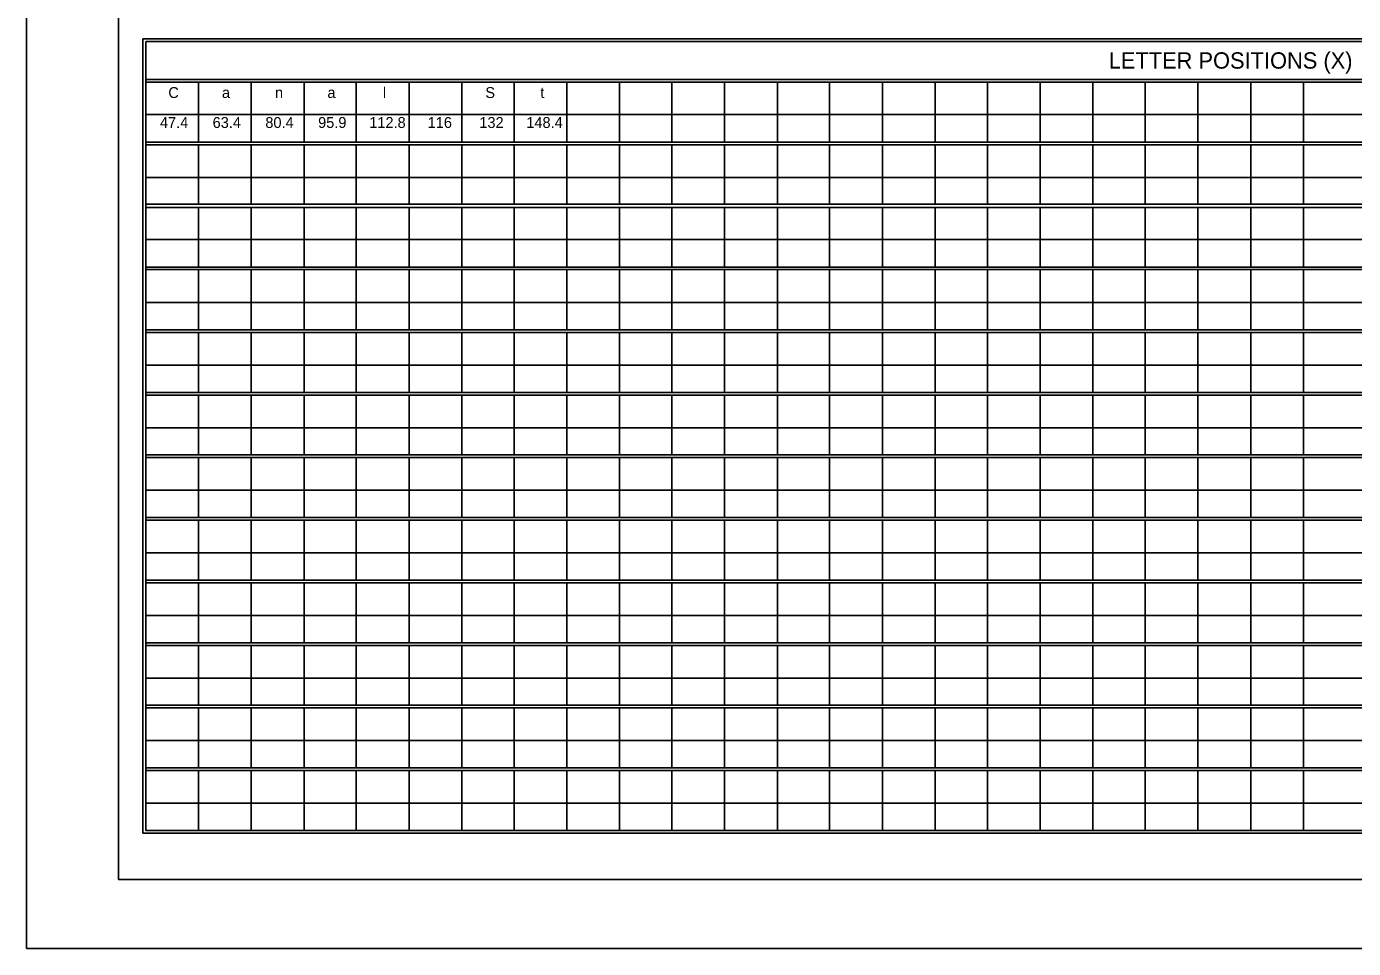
# Model space of a CAD drawing. Extents: x 1806251 to 1809821, y 414895 to 422886.
# Drawn here: x 1809672.14 to 1809679.34, y 415205.97 to 415210.98 of the extents above; entities that cross this region are included whole.
import ezdxf

# ---------------------------------------------------------------- set-up
doc = ezdxf.new("R2010")
doc.units = 0
doc.layers.add('GSSHT', color=7, linetype='Continuous')

msp = doc.modelspace()

# ---------------------------------------------------------------- linework, layer by layer
at = {"layer": 'GSSHT'}
for p, q in [((1809672.1357, 415205.9723), (1809672.1357, 415214.2261)), ((1809672.7824, 415210.6883), (1809684.4913, 415210.6883)), ((1809672.7824, 415210.6736), (1809684.4913, 415210.6736)), ((1809673.0689, 415210.6736), (1809673.0689, 415210.3487)), ((1809673.3553, 415210.6736), (1809673.3553, 415210.3487)), ((1809673.6418, 415210.6736), (1809673.6418, 415210.3487)), ((1809673.9253, 415210.6736), (1809673.9253, 415210.3487)), ((1809674.2117, 415210.6736), (1809674.2117, 415210.3487)), ((1809674.4982, 415210.6736), (1809674.4982, 415210.3487)), ((1809674.7816, 415210.6736), (1809674.7816, 415210.3487)), ((1809675.0681, 415210.6736), (1809675.0681, 415210.3487)), ((1809675.3545, 415210.6736), (1809675.3545, 415210.3487)), ((1809675.638, 415210.6736), (1809675.638, 415210.3487)), ((1809675.9245, 415210.6736), (1809675.9245, 415210.3487)), ((1809676.2109, 415210.6736), (1809676.2109, 415210.3487)), ((1809676.4944, 415210.6736), (1809676.4944, 415210.3487)), ((1809676.7809, 415210.6736), (1809676.7809, 415210.3487)), ((1809677.0673, 415210.6736), (1809677.0673, 415210.3487)), ((1809677.3508, 415210.6736), (1809677.3508, 415210.3487)), ((1809677.6372, 415210.6736), (1809677.6372, 415210.3487)), ((1809677.9237, 415210.6736), (1809677.9237, 415210.3487)), ((1809678.2072, 415210.6736), (1809678.2072, 415210.3487)), ((1809678.4936, 415210.6736), (1809678.4936, 415210.3487)), ((1809678.7801, 415210.6736), (1809678.7801, 415210.3487)), ((1809679.0665, 415210.6736), (1809679.0665, 415210.3487)), ((1809672.7824, 415210.4993), (1809683.6319, 415210.4993)), ((1809672.7824, 415210.3487), (1809684.4913, 415210.3487)), ((1809672.7824, 415210.334), (1809684.4913, 415210.334)), ((1809673.0689, 415210.334), (1809673.0689, 415210.0121)), ((1809673.3553, 415210.334), (1809673.3553, 415210.0121)), ((1809673.6418, 415210.334), (1809673.6418, 415210.0121)), ((1809673.9253, 415210.334), (1809673.9253, 415210.0121)), ((1809674.2117, 415210.334), (1809674.2117, 415210.0121)), ((1809674.4982, 415210.334), (1809674.4982, 415210.0121)), ((1809674.7816, 415210.334), (1809674.7816, 415210.0121)), ((1809675.0681, 415210.334), (1809675.0681, 415210.0121)), ((1809675.3545, 415210.334), (1809675.3545, 415210.0121)), ((1809675.638, 415210.334), (1809675.638, 415210.0121)), ((1809675.9245, 415210.334), (1809675.9245, 415210.0121)), ((1809676.2109, 415210.334), (1809676.2109, 415210.0121)), ((1809676.4944, 415210.334), (1809676.4944, 415210.0121)), ((1809676.7809, 415210.334), (1809676.7809, 415210.0121)), ((1809677.0673, 415210.334), (1809677.0673, 415210.0121)), ((1809677.3508, 415210.334), (1809677.3508, 415210.0121)), ((1809677.6372, 415210.334), (1809677.6372, 415210.0121)), ((1809677.9237, 415210.334), (1809677.9237, 415210.0121)), ((1809678.2072, 415210.334), (1809678.2072, 415210.0121)), ((1809678.4936, 415210.334), (1809678.4936, 415210.0121)), ((1809678.7801, 415210.334), (1809678.7801, 415210.0121)), ((1809679.0665, 415210.334), (1809679.0665, 415210.0121)), ((1809672.7824, 415210.1568), (1809683.6319, 415210.1568)), ((1809672.7824, 415210.0121), (1809684.4913, 415210.0121)), ((1809672.7824, 415209.9944), (1809684.4913, 415209.9944)), ((1809673.0689, 415209.9944), (1809673.0689, 415209.6695)), ((1809673.3553, 415209.9944), (1809673.3553, 415209.6695)), ((1809673.6418, 415209.9944), (1809673.6418, 415209.6695)), ((1809673.9253, 415209.9944), (1809673.9253, 415209.6695)), ((1809674.2117, 415209.9944), (1809674.2117, 415209.6695)), ((1809674.4982, 415209.9944), (1809674.4982, 415209.6695)), ((1809674.7816, 415209.9944), (1809674.7816, 415209.6695)), ((1809675.0681, 415209.9944), (1809675.0681, 415209.6695)), ((1809675.3545, 415209.9944), (1809675.3545, 415209.6695)), ((1809675.638, 415209.9944), (1809675.638, 415209.6695)), ((1809675.9245, 415209.9944), (1809675.9245, 415209.6695)), ((1809676.2109, 415209.9944), (1809676.2109, 415209.6695)), ((1809676.4944, 415209.9944), (1809676.4944, 415209.6695)), ((1809676.7809, 415209.9944), (1809676.7809, 415209.6695)), ((1809677.0673, 415209.9944), (1809677.0673, 415209.6695)), ((1809677.3508, 415209.9944), (1809677.3508, 415209.6695)), ((1809677.6372, 415209.9944), (1809677.6372, 415209.6695)), ((1809677.9237, 415209.9944), (1809677.9237, 415209.6695)), ((1809678.2072, 415209.9944), (1809678.2072, 415209.6695)), ((1809678.4936, 415209.9944), (1809678.4936, 415209.6695)), ((1809678.7801, 415209.9944), (1809678.7801, 415209.6695)), ((1809679.0665, 415209.9944), (1809679.0665, 415209.6695)), ((1809672.7824, 415209.8201), (1809683.6319, 415209.8201)), ((1809672.7824, 415209.6695), (1809684.4913, 415209.6695)), ((1809672.7824, 415209.6577), (1809684.4913, 415209.6577)), ((1809673.0689, 415209.6577), (1809673.0689, 415209.3299)), ((1809673.3553, 415209.6577), (1809673.3553, 415209.3299)), ((1809673.6418, 415209.6577), (1809673.6418, 415209.3299)), ((1809673.9253, 415209.6577), (1809673.9253, 415209.3299)), ((1809674.2117, 415209.6577), (1809674.2117, 415209.3299)), ((1809674.4982, 415209.6577), (1809674.4982, 415209.3299)), ((1809674.7816, 415209.6577), (1809674.7816, 415209.3299)), ((1809675.0681, 415209.6577), (1809675.0681, 415209.3299)), ((1809675.3545, 415209.6577), (1809675.3545, 415209.3299)), ((1809675.638, 415209.6577), (1809675.638, 415209.3299)), ((1809675.9245, 415209.6577), (1809675.9245, 415209.3299)), ((1809676.2109, 415209.6577), (1809676.2109, 415209.3299)), ((1809676.4944, 415209.6577), (1809676.4944, 415209.3299)), ((1809676.7809, 415209.6577), (1809676.7809, 415209.3299)), ((1809677.0673, 415209.6577), (1809677.0673, 415209.3299)), ((1809677.3508, 415209.6577), (1809677.3508, 415209.3299)), ((1809677.6372, 415209.6577), (1809677.6372, 415209.3299)), ((1809677.9237, 415209.6577), (1809677.9237, 415209.3299)), ((1809678.2072, 415209.6577), (1809678.2072, 415209.3299)), ((1809678.4936, 415209.6577), (1809678.4936, 415209.3299)), ((1809678.7801, 415209.6577), (1809678.7801, 415209.3299)), ((1809679.0665, 415209.6577), (1809679.0665, 415209.3299)), ((1809672.7824, 415209.4776), (1809683.6319, 415209.4776)), ((1809672.7824, 415209.3299), (1809684.4913, 415209.3299)), ((1809672.7824, 415209.3152), (1809684.4913, 415209.3152)), ((1809673.0689, 415209.3152), (1809673.0689, 415208.9903)), ((1809673.3553, 415209.3152), (1809673.3553, 415208.9903)), ((1809673.6418, 415209.3152), (1809673.6418, 415208.9903)), ((1809673.9253, 415209.3152), (1809673.9253, 415208.9903)), ((1809674.2117, 415209.3152), (1809674.2117, 415208.9903)), ((1809674.4982, 415209.3152), (1809674.4982, 415208.9903)), ((1809674.7816, 415209.3152), (1809674.7816, 415208.9903)), ((1809675.0681, 415209.3152), (1809675.0681, 415208.9903)), ((1809675.3545, 415209.3152), (1809675.3545, 415208.9903)), ((1809675.638, 415209.3152), (1809675.638, 415208.9903)), ((1809675.9245, 415209.3152), (1809675.9245, 415208.9903)), ((1809676.2109, 415209.3152), (1809676.2109, 415208.9903)), ((1809676.4944, 415209.3152), (1809676.4944, 415208.9903)), ((1809676.7809, 415209.3152), (1809676.7809, 415208.9903)), ((1809677.0673, 415209.3152), (1809677.0673, 415208.9903)), ((1809677.3508, 415209.3152), (1809677.3508, 415208.9903)), ((1809677.6372, 415209.3152), (1809677.6372, 415208.9903)), ((1809677.9237, 415209.3152), (1809677.9237, 415208.9903)), ((1809678.2072, 415209.3152), (1809678.2072, 415208.9903)), ((1809678.4936, 415209.3152), (1809678.4936, 415208.9903)), ((1809678.7801, 415209.3152), (1809678.7801, 415208.9903)), ((1809679.0665, 415209.3152), (1809679.0665, 415208.9903)), ((1809672.7824, 415209.138), (1809683.6319, 415209.138)), ((1809672.7824, 415208.9903), (1809684.4913, 415208.9903)), ((1809672.7824, 415208.9756), (1809684.4913, 415208.9756)), ((1809673.0689, 415208.9756), (1809673.0689, 415208.6507)), ((1809673.3553, 415208.9756), (1809673.3553, 415208.6507)), ((1809673.6418, 415208.9756), (1809673.6418, 415208.6507)), ((1809673.9253, 415208.9756), (1809673.9253, 415208.6507)), ((1809674.2117, 415208.9756), (1809674.2117, 415208.6507)), ((1809674.4982, 415208.9756), (1809674.4982, 415208.6507)), ((1809674.7816, 415208.9756), (1809674.7816, 415208.6507)), ((1809675.0681, 415208.9756), (1809675.0681, 415208.6507)), ((1809675.3545, 415208.9756), (1809675.3545, 415208.6507)), ((1809675.638, 415208.9756), (1809675.638, 415208.6507)), ((1809675.9245, 415208.9756), (1809675.9245, 415208.6507)), ((1809676.2109, 415208.9756), (1809676.2109, 415208.6507)), ((1809676.4944, 415208.9756), (1809676.4944, 415208.6507)), ((1809676.7809, 415208.9756), (1809676.7809, 415208.6507)), ((1809677.0673, 415208.9756), (1809677.0673, 415208.6507)), ((1809677.3508, 415208.9756), (1809677.3508, 415208.6507)), ((1809677.6372, 415208.9756), (1809677.6372, 415208.6507)), ((1809677.9237, 415208.9756), (1809677.9237, 415208.6507)), ((1809678.2072, 415208.9756), (1809678.2072, 415208.6507)), ((1809678.4936, 415208.9756), (1809678.4936, 415208.6507)), ((1809678.7801, 415208.9756), (1809678.7801, 415208.6507)), ((1809679.0665, 415208.9756), (1809679.0665, 415208.6507)), ((1809672.7824, 415208.7984), (1809683.6319, 415208.7984)), ((1809672.7824, 415208.6507), (1809684.4913, 415208.6507)), ((1809672.7824, 415208.636), (1809684.4913, 415208.636)), ((1809673.0689, 415208.636), (1809673.0689, 415208.3111)), ((1809673.3553, 415208.636), (1809673.3553, 415208.3111)), ((1809673.6418, 415208.636), (1809673.6418, 415208.3111)), ((1809673.9253, 415208.636), (1809673.9253, 415208.3111)), ((1809674.2117, 415208.636), (1809674.2117, 415208.3111)), ((1809674.4982, 415208.636), (1809674.4982, 415208.3111)), ((1809674.7816, 415208.636), (1809674.7816, 415208.3111)), ((1809675.0681, 415208.636), (1809675.0681, 415208.3111)), ((1809675.3545, 415208.636), (1809675.3545, 415208.3111)), ((1809675.638, 415208.636), (1809675.638, 415208.3111)), ((1809675.9245, 415208.636), (1809675.9245, 415208.3111)), ((1809676.2109, 415208.636), (1809676.2109, 415208.3111)), ((1809676.4944, 415208.636), (1809676.4944, 415208.3111)), ((1809676.7809, 415208.636), (1809676.7809, 415208.3111)), ((1809677.0673, 415208.636), (1809677.0673, 415208.3111)), ((1809677.3508, 415208.636), (1809677.3508, 415208.3111)), ((1809677.6372, 415208.636), (1809677.6372, 415208.3111)), ((1809677.9237, 415208.636), (1809677.9237, 415208.3111)), ((1809678.2072, 415208.636), (1809678.2072, 415208.3111)), ((1809678.4936, 415208.636), (1809678.4936, 415208.3111)), ((1809678.7801, 415208.636), (1809678.7801, 415208.3111)), ((1809679.0665, 415208.636), (1809679.0665, 415208.3111)), ((1809672.7824, 415208.4588), (1809683.6319, 415208.4588)), ((1809672.7824, 415208.3111), (1809684.4913, 415208.3111)), ((1809672.7824, 415208.2964), (1809684.4913, 415208.2964)), ((1809673.0689, 415208.2964), (1809673.0689, 415207.9715)), ((1809673.3553, 415208.2964), (1809673.3553, 415207.9715)), ((1809673.6418, 415208.2964), (1809673.6418, 415207.9715)), ((1809673.9253, 415208.2964), (1809673.9253, 415207.9715)), ((1809674.2117, 415208.2964), (1809674.2117, 415207.9715)), ((1809674.4982, 415208.2964), (1809674.4982, 415207.9715)), ((1809674.7816, 415208.2964), (1809674.7816, 415207.9715)), ((1809675.0681, 415208.2964), (1809675.0681, 415207.9715)), ((1809675.3545, 415208.2964), (1809675.3545, 415207.9715)), ((1809675.638, 415208.2964), (1809675.638, 415207.9715)), ((1809675.9245, 415208.2964), (1809675.9245, 415207.9715)), ((1809676.2109, 415208.2964), (1809676.2109, 415207.9715)), ((1809676.4944, 415208.2964), (1809676.4944, 415207.9715)), ((1809676.7809, 415208.2964), (1809676.7809, 415207.9715)), ((1809677.0673, 415208.2964), (1809677.0673, 415207.9715)), ((1809677.3508, 415208.2964), (1809677.3508, 415207.9715)), ((1809677.6372, 415208.2964), (1809677.6372, 415207.9715)), ((1809677.9237, 415208.2964), (1809677.9237, 415207.9715)), ((1809678.2072, 415208.2964), (1809678.2072, 415207.9715)), ((1809678.4936, 415208.2964), (1809678.4936, 415207.9715)), ((1809678.7801, 415208.2964), (1809678.7801, 415207.9715)), ((1809679.0665, 415208.2964), (1809679.0665, 415207.9715)), ((1809672.7824, 415208.1192), (1809683.6319, 415208.1192)), ((1809672.7824, 415207.9715), (1809684.4913, 415207.9715)), ((1809672.7824, 415207.9568), (1809684.4913, 415207.9568)), ((1809673.0689, 415207.9568), (1809673.0689, 415207.6319)), ((1809673.3553, 415207.9568), (1809673.3553, 415207.6319)), ((1809673.6418, 415207.9568), (1809673.6418, 415207.6319)), ((1809673.9253, 415207.9568), (1809673.9253, 415207.6319)), ((1809674.2117, 415207.9568), (1809674.2117, 415207.6319)), ((1809674.4982, 415207.9568), (1809674.4982, 415207.6319)), ((1809674.7816, 415207.9568), (1809674.7816, 415207.6319)), ((1809675.0681, 415207.9568), (1809675.0681, 415207.6319)), ((1809675.3545, 415207.9568), (1809675.3545, 415207.6319)), ((1809675.638, 415207.9568), (1809675.638, 415207.6319)), ((1809675.9245, 415207.9568), (1809675.9245, 415207.6319)), ((1809676.2109, 415207.9568), (1809676.2109, 415207.6319)), ((1809676.4944, 415207.9568), (1809676.4944, 415207.6319)), ((1809676.7809, 415207.9568), (1809676.7809, 415207.6319)), ((1809677.0673, 415207.9568), (1809677.0673, 415207.6319)), ((1809677.3508, 415207.9568), (1809677.3508, 415207.6319)), ((1809677.6372, 415207.9568), (1809677.6372, 415207.6319)), ((1809677.9237, 415207.9568), (1809677.9237, 415207.6319)), ((1809678.2072, 415207.9568), (1809678.2072, 415207.6319)), ((1809678.4936, 415207.9568), (1809678.4936, 415207.6319)), ((1809678.7801, 415207.9568), (1809678.7801, 415207.6319)), ((1809679.0665, 415207.9568), (1809679.0665, 415207.6319)), ((1809672.7824, 415207.7796), (1809683.6319, 415207.7796)), ((1809672.7824, 415207.6319), (1809684.4913, 415207.6319)), ((1809672.7824, 415207.6172), (1809684.4913, 415207.6172)), ((1809673.0689, 415207.6172), (1809673.0689, 415207.2923)), ((1809673.3553, 415207.6172), (1809673.3553, 415207.2923)), ((1809673.6418, 415207.6172), (1809673.6418, 415207.2923)), ((1809673.9253, 415207.6172), (1809673.9253, 415207.2923)), ((1809674.2117, 415207.6172), (1809674.2117, 415207.2923)), ((1809674.4982, 415207.6172), (1809674.4982, 415207.2923)), ((1809674.7816, 415207.6172), (1809674.7816, 415207.2923)), ((1809675.0681, 415207.6172), (1809675.0681, 415207.2923)), ((1809675.3545, 415207.6172), (1809675.3545, 415207.2923)), ((1809675.638, 415207.6172), (1809675.638, 415207.2923)), ((1809675.9245, 415207.6172), (1809675.9245, 415207.2923)), ((1809676.2109, 415207.6172), (1809676.2109, 415207.2923)), ((1809676.4944, 415207.6172), (1809676.4944, 415207.2923)), ((1809676.7809, 415207.6172), (1809676.7809, 415207.2923)), ((1809677.0673, 415207.6172), (1809677.0673, 415207.2923)), ((1809677.3508, 415207.6172), (1809677.3508, 415207.2923)), ((1809677.6372, 415207.6172), (1809677.6372, 415207.2923)), ((1809677.9237, 415207.6172), (1809677.9237, 415207.2923)), ((1809678.2072, 415207.6172), (1809678.2072, 415207.2923)), ((1809678.4936, 415207.6172), (1809678.4936, 415207.2923)), ((1809678.7801, 415207.6172), (1809678.7801, 415207.2923)), ((1809679.0665, 415207.6172), (1809679.0665, 415207.2923)), ((1809672.7824, 415207.44), (1809683.6319, 415207.44)), ((1809672.7824, 415207.2923), (1809684.4913, 415207.2923)), ((1809672.7824, 415207.2776), (1809684.4913, 415207.2776)), ((1809673.0689, 415207.2776), (1809673.0689, 415206.9527)), ((1809673.3553, 415207.2776), (1809673.3553, 415206.9527)), ((1809673.6418, 415207.2776), (1809673.6418, 415206.9527)), ((1809673.9253, 415207.2776), (1809673.9253, 415206.9527)), ((1809674.2117, 415207.2776), (1809674.2117, 415206.9527)), ((1809674.4982, 415207.2776), (1809674.4982, 415206.9527)), ((1809674.7816, 415207.2776), (1809674.7816, 415206.9527)), ((1809675.0681, 415207.2776), (1809675.0681, 415206.9527)), ((1809675.3545, 415207.2776), (1809675.3545, 415206.9527)), ((1809675.638, 415207.2776), (1809675.638, 415206.9527)), ((1809675.9245, 415207.2776), (1809675.9245, 415206.9527)), ((1809676.2109, 415207.2776), (1809676.2109, 415206.9527)), ((1809676.4944, 415207.2776), (1809676.4944, 415206.9527)), ((1809676.7809, 415207.2776), (1809676.7809, 415206.9527)), ((1809677.0673, 415207.2776), (1809677.0673, 415206.9527)), ((1809677.3508, 415207.2776), (1809677.3508, 415206.9527)), ((1809677.6372, 415207.2776), (1809677.6372, 415206.9527)), ((1809677.9237, 415207.2776), (1809677.9237, 415206.9527)), ((1809678.2072, 415207.2776), (1809678.2072, 415206.9527)), ((1809678.4936, 415207.2776), (1809678.4936, 415206.9527)), ((1809678.7801, 415207.2776), (1809678.7801, 415206.9527)), ((1809679.0665, 415207.2776), (1809679.0665, 415206.9527)), ((1809672.7824, 415207.1004), (1809683.6319, 415207.1004)), ((1809672.7824, 415206.9527), (1809684.4913, 415206.9527)), ((1809672.7824, 415206.938), (1809684.4913, 415206.938)), ((1809673.0689, 415206.938), (1809673.0689, 415206.6131)), ((1809673.3553, 415206.938), (1809673.3553, 415206.6131)), ((1809673.6418, 415206.938), (1809673.6418, 415206.6131)), ((1809673.9253, 415206.938), (1809673.9253, 415206.6131)), ((1809674.2117, 415206.938), (1809674.2117, 415206.6131)), ((1809674.4982, 415206.938), (1809674.4982, 415206.6131)), ((1809674.7816, 415206.938), (1809674.7816, 415206.6131)), ((1809675.0681, 415206.938), (1809675.0681, 415206.6131)), ((1809675.3545, 415206.938), (1809675.3545, 415206.6131)), ((1809675.638, 415206.938), (1809675.638, 415206.6131)), ((1809675.9245, 415206.938), (1809675.9245, 415206.6131)), ((1809676.2109, 415206.938), (1809676.2109, 415206.6131)), ((1809676.4944, 415206.938), (1809676.4944, 415206.6131)), ((1809676.7809, 415206.938), (1809676.7809, 415206.6131)), ((1809677.0673, 415206.938), (1809677.0673, 415206.6131)), ((1809677.3508, 415206.938), (1809677.3508, 415206.6131)), ((1809677.6372, 415206.938), (1809677.6372, 415206.6131)), ((1809677.9237, 415206.938), (1809677.9237, 415206.6131)), ((1809678.2072, 415206.938), (1809678.2072, 415206.6131)), ((1809678.4936, 415206.938), (1809678.4936, 415206.6131)), ((1809678.7801, 415206.938), (1809678.7801, 415206.6131)), ((1809679.0665, 415206.938), (1809679.0665, 415206.6131)), ((1809672.7824, 415206.7608), (1809683.6319, 415206.7608)), ((1809684.8899, 415205.9723), (1809672.1357, 415205.9723))]:
    msp.add_line(p, q, dxfattribs=at)
for points in [[(1809672.6348, 415213.851), (1809684.6389, 415213.851), (1809684.6389, 415206.3473), (1809672.6348, 415206.3473)], [(1809672.7677, 415210.9098), (1809684.506, 415210.9098), (1809684.506, 415206.5984), (1809672.7677, 415206.5984)], [(1809672.7824, 415210.895), (1809684.4913, 415210.895), (1809684.4913, 415206.6131), (1809672.7824, 415206.6131)]]:
    msp.add_lwpolyline(points, close=True, dxfattribs=at)

# ---------------------------------------------------------------- texts
for s, height, p in [('LETTER POSITIONS (X)', 0.088592, (1809678.0093, 415210.7474)), ('C', 0.059, (1809672.9053, 415210.5881)), ('a', 0.059, (1809673.1963, 415210.5881)), ('n', 0.059, (1809673.4843, 415210.5881)), ('a', 0.059, (1809673.7688, 415210.5881)), ('l', 0.059, (1809674.0698, 415210.5881)), ('S', 0.059, (1809674.6258, 415210.5881)), ('t', 0.059, (1809674.9243, 415210.5881)), ('47.4', 0.05903, (1809672.8598, 415210.4255)), ('63.4', 0.05903, (1809673.1458, 415210.4255)), ('80.4', 0.05903, (1809673.4318, 415210.4255)), ('95.9', 0.05903, (1809673.7183, 415210.4255)), ('112.8', 0.05903, (1809673.9958, 415210.4255)), ('116', 0.05903, (1809674.3128, 415210.4255)), ('132', 0.05903, (1809674.5933, 415210.4255)), ('148.4', 0.05903, (1809674.8483, 415210.4255))]:
    msp.add_text(s, height=height, dxfattribs=at).set_placement(p)

doc.saveas('drawing.dxf')
